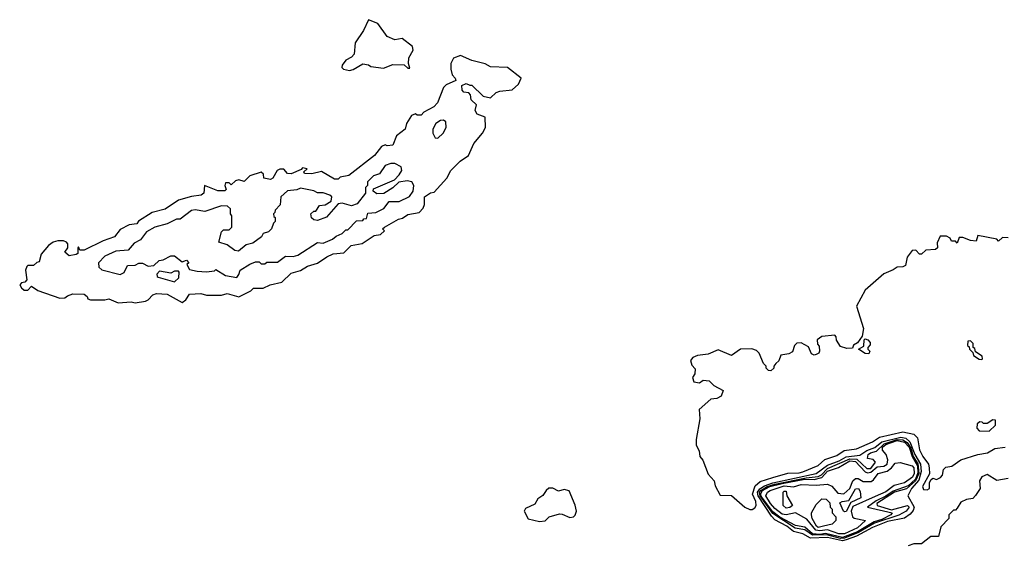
# Model space of a CAD drawing. Extents: x 2769579 to 2883812, y 684207 to 828660.
# Tile 443 of 505: x 2813542 to 2818775, y 819398 to 822188. Entities that reach past the tile are written whole.
import ezdxf

# ---------------------------------------------------------------- set-up
doc = ezdxf.new("R2010")
doc.units = 0

msp = doc.modelspace()

# ---------------------------------------------------------------- linework, layer by layer
at = {"layer": '0CON02XD'}
for points in [[(2815295, 821916.7), (2815315, 821923.3), (2815365, 821952.5), (2815395, 821947.5), (2815408.3, 821938.3), (2815475, 821930), (2815525, 821950), (2815585, 821947.5), (2815605, 821930), (2815615, 821930), (2815607.5, 821955), (2815610, 821985), (2815632.5, 822025), (2815630, 822045), (2815575, 822087.5), (2815535, 822080), (2815495, 822097.5), (2815445, 822167.5), (2815395, 822187.5), (2815369.5, 822130.5), (2815325.5, 822065), (2815320, 822005), (2815305, 821988), (2815275, 821972), (2815256.2, 821945), (2815253.3, 821933.3), (2815263.6, 821923.6), (2815295, 821916.7)], [(2814155, 820682.5), (2814210, 820690), (2814225, 820697.5), (2814250, 820725), (2814268.3, 820731.7), (2814325, 820727.5), (2814405, 820683.3), (2814425, 820697.5), (2814445, 820727.5), (2814505, 820732.5), (2814535, 820723.3), (2814615, 820723.3), (2814645, 820732.5), (2814706.1, 820713.9), (2814770, 820745), (2814785, 820760), (2814835, 820760), (2814873, 820777), (2814935, 820792.5), (2814985, 820840), (2815035, 820853.3), (2815072.3, 820877.7), (2815125, 820892.5), (2815173.9, 820926.1), (2815208.3, 820941.7), (2815265, 820947.5), (2815303.9, 820986.1), (2815361.7, 820998.3), (2815425, 821040), (2815460, 821045), (2815480, 821065), (2815470, 821075), (2815480, 821085), (2815555, 821126.7), (2815577, 821133), (2815605, 821152.5), (2815665, 821162.5), (2815686.7, 821185), (2815693.3, 821205), (2815693.9, 821246.1), (2815725, 821267.5), (2815745, 821270), (2815812.5, 821345), (2815832.5, 821385), (2815882.5, 821435), (2815927.5, 821465), (2815955, 821530), (2816002.5, 821585), (2816017.5, 821615), (2816015, 821670), (2815972.5, 821685), (2815962.5, 821705), (2815970, 821735), (2815941.7, 821761.7), (2815938.3, 821788.3), (2815928.3, 821798.3), (2815903, 821803), (2815893, 821813), (2815891.7, 821838.3), (2815915, 821847.5), (2815935, 821840), (2815945, 821840), (2816005, 821780), (2816045, 821772.5), (2816075, 821800), (2816093, 821807), (2816160, 821815), (2816192.5, 821845), (2816207, 821877), (2816135, 821932.5), (2816045, 821937.5), (2816015, 821952.5), (2815945, 821970), (2815885, 821996.7), (2815847, 821983), (2815832.5, 821955), (2815832.5, 821925), (2815840, 821895), (2815857, 821877), (2815860, 821865), (2815809.3, 821840.7), (2815795, 821827.5), (2815762.5, 821745), (2815742.5, 821725), (2815690, 821695), (2815675, 821680), (2815655, 821680), (2815645, 821687.5), (2815625, 821677.5), (2815597.5, 821635), (2815590, 821605), (2815545, 821570), (2815525, 821520), (2815495, 821517.5), (2815485, 821522.5), (2815465, 821512.5), (2815427.5, 821465), (2815291.7, 821358.3), (2815245, 821350), (2815235, 821340), (2815215, 821340), (2815145, 821380), (2815095, 821367.5), (2815055, 821370), (2815051.7, 821378.3), (2815070, 821395), (2815045, 821400), (2815038.3, 821391.7), (2814985, 821367.5), (2814965, 821370), (2814945, 821392.5), (2814925, 821392.5), (2814910, 821385), (2814887.5, 821345), (2814875, 821337.5), (2814840, 821345), (2814837, 821367), (2814825, 821377.5), (2814765, 821357.5), (2814735, 821327.5), (2814706.1, 821336.1), (2814688.8, 821331.2), (2814665, 821310), (2814655, 821320), (2814635, 821320), (2814632.5, 821305), (2814640, 821285), (2814631.7, 821278.3), (2814595, 821276.7), (2814523.8, 821306.2), (2814520, 821265), (2814506.2, 821253.8), (2814455, 821247.5), (2814385, 821227.5), (2814315, 821180), (2814245, 821162.5), (2814173.6, 821116.4), (2814165, 821102.5), (2814123, 821097), (2814075, 821072.5), (2814045, 821032.5), (2813985, 821012.5), (2813885, 820962.5), (2813861.7, 820961.7), (2813855, 820980), (2813850, 820975), (2813850, 820945), (2813841.7, 820938.3), (2813805, 820932.5), (2813781.7, 820951.7), (2813797.5, 820975), (2813797.5, 820995), (2813790, 821005), (2813775, 821012.5), (2813745, 821012.5), (2813720, 821005), (2813695, 820987.5), (2813655, 820940), (2813645, 820900), (2813633, 820897), (2813615, 820880), (2813585, 820880), (2813580, 820875), (2813572.5, 820855), (2813580, 820805), (2813568.3, 820791.7), (2813551.7, 820788.3), (2813541.7, 820778.3), (2813551.7, 820761.7), (2813565, 820750), (2813585, 820750), (2813605, 820770), (2813638.3, 820748.3), (2813755, 820707.5), (2813781.7, 820708.3), (2813795, 820720), (2813825, 820730), (2813885, 820727.5), (2813900, 820715), (2813903.6, 820703.6), (2813918.3, 820698.3), (2813995, 820697.5), (2814015, 820702.5), (2814065, 820682.5), (2814135, 820686.7), (2814155, 820682.5)], [(2815765, 821557.5), (2815793.3, 821585), (2815808.8, 821615), (2815807.5, 821645), (2815795, 821652.5), (2815778.3, 821651.7), (2815753.6, 821636.4), (2815737.5, 821605), (2815737.5, 821585), (2815750, 821560), (2815765, 821557.5)], [(2814695, 820817.5), (2814707, 820833), (2814713.6, 820856.4), (2814765, 820887.5), (2814795, 820900), (2814815, 820900), (2814825, 820890), (2814845, 820890), (2814855, 820897.5), (2814911.7, 820898.3), (2814955, 820930), (2814995, 820927.5), (2815020, 820935), (2815125, 821002.5), (2815155, 821000), (2815205, 821020), (2815223, 821037), (2815255, 821050), (2815275, 821070), (2815285, 821070), (2815331.7, 821118.3), (2815365, 821120), (2815371.7, 821128.3), (2815385, 821130), (2815391.7, 821158.3), (2815435, 821162.5), (2815477, 821183), (2815505, 821220), (2815559.3, 821220.7), (2815613, 821247), (2815632.5, 821275), (2815636.2, 821306.2), (2815626.1, 821326.1), (2815600.7, 821330.7), (2815556.4, 821323.6), (2815525, 821293.3), (2815476.4, 821263.6), (2815440.7, 821260.7), (2815420, 821275), (2815421.7, 821288.3), (2815533.8, 821336.2), (2815558.3, 821361.7), (2815572.5, 821385), (2815570, 821405), (2815535, 821422.5), (2815515, 821422.5), (2815485, 821412.5), (2815455, 821367.5), (2815423, 821357), (2815390, 821325), (2815390, 821305), (2815380, 821295), (2815380, 821265), (2815335, 821207.5), (2815305, 821197.5), (2815255, 821212.5), (2815235, 821207.5), (2815173, 821137), (2815125, 821120), (2815105, 821123.3), (2815093.6, 821133.6), (2815090, 821155), (2815105, 821170), (2815115, 821170), (2815135, 821200), (2815165, 821202.5), (2815197, 821223), (2815200, 821245), (2815190, 821255), (2815155, 821267.5), (2815125, 821267.5), (2815105, 821277.5), (2815035, 821292.5), (2815015, 821282.5), (2814965, 821277.5), (2814930, 821245), (2814927, 821203), (2814900, 821175), (2814898.3, 821161.7), (2814890, 821155), (2814891.7, 821141.7), (2814900, 821135), (2814900, 821115), (2814890, 821105), (2814880, 821075), (2814865, 821060), (2814835, 821050), (2814826.4, 821033.6), (2814780.7, 820999.3), (2814745, 820990), (2814705, 820957.5), (2814685, 820960), (2814645, 820990), (2814600, 821005), (2814615, 821060), (2814625, 821070), (2814655, 821070), (2814670, 821085), (2814670, 821145), (2814662.5, 821155), (2814661.7, 821181.7), (2814646.4, 821196.4), (2814615, 821197.5), (2814525, 821167.5), (2814475, 821176.7), (2814455, 821172.5), (2814395, 821127.5), (2814375, 821127.5), (2814325, 821102.5), (2814260, 821085), (2814215, 821060), (2814183, 821017), (2814150.7, 820999.3), (2814118.3, 820961.7), (2814053, 820957), (2813995, 820930), (2813960, 820895), (2813961.7, 820871.7), (2813978.3, 820858.3), (2814075, 820832.5), (2814096.4, 820843.6), (2814115, 820880), (2814155, 820882.5), (2814175, 820892.5), (2814195, 820892.5), (2814225, 820877.5), (2814255, 820880), (2814283, 820907), (2814305, 820910), (2814345, 820932.5), (2814365, 820932.5), (2814405, 820900), (2814428.3, 820908.3), (2814440, 820895), (2814430, 820885), (2814445, 820860), (2814485, 820850), (2814535, 820847.5), (2814577, 820853), (2814585, 820860), (2814635, 820827.5), (2814695, 820817.5)], [(2818795, 821027.5), (2818765, 821030), (2818745, 821010), (2818735, 821020), (2818635, 821040), (2818625, 821010), (2818595, 821013.3), (2818555, 821030), (2818535, 821030), (2818525, 821000), (2818515, 821010), (2818495, 821010), (2818487.5, 821025), (2818467.3, 821037.3), (2818435, 821036), (2818418.3, 821001.7), (2818420, 820975), (2818410, 820965), (2818358.3, 820961.7), (2818335, 820940), (2818325, 820940), (2818305, 820962.5), (2818285, 820960), (2818258.8, 820925), (2818249.3, 820880.7), (2818236.7, 820873.3), (2818205, 820872.5), (2818185, 820856.7), (2818135, 820836.7), (2818035, 820750), (2817988.8, 820665), (2818027.5, 820545), (2818020, 820505), (2817995, 820470), (2817973.6, 820456.4), (2817968.3, 820441.7), (2817938.3, 820438.3), (2817905, 820450), (2817883, 820483), (2817881.7, 820501.7), (2817875, 820510), (2817805, 820502.5), (2817780, 820485), (2817783, 820463), (2817791.7, 820451.7), (2817792.5, 820425), (2817790, 820415), (2817775, 820406.7), (2817763.9, 820403.9), (2817750, 820410), (2817735, 820447.5)], [(2814365, 820793.3), (2814386.7, 820815), (2814390, 820845), (2814385, 820850), (2814365, 820850), (2814345, 820840), (2814285, 820850), (2814270, 820835), (2814271.7, 820821.7), (2814278.3, 820818.3), (2814365, 820793.3)], [(2817735, 820447.5), (2817695, 820470), (2817671.7, 820468.3), (2817660, 820455), (2817649.3, 820420.7), (2817629.3, 820410.7), (2817587, 820403), (2817577, 820373), (2817560.7, 820359.3), (2817550, 820345), (2817550, 820335), (2817535, 820320), (2817521.7, 820321.7), (2817510, 820335), (2817510, 820345), (2817495, 820360), (2817472.5, 820415), (2817458.3, 820428.3), (2817433, 820437), (2817373.6, 820436.4), (2817325, 820402.5), (2817255, 820432.5), (2817201.7, 820408.3), (2817145, 820402.5), (2817119.3, 820390.7), (2817107.5, 820375), (2817115, 820350), (2817131.7, 820331.7), (2817130, 820305), (2817117.5, 820285), (2817125, 820262.5), (2817155, 820257.5), (2817175, 820270), (2817207, 820267), (2817231.7, 820241.7), (2817280, 820215), (2817270, 820185), (2817247, 820173), (2817215, 820170), (2817152.5, 820115), (2817157.5, 820065), (2817137.5, 819955), (2817137.5, 819925), (2817152.5, 819895), (2817157.5, 819865), (2817172.5, 819845), (2817201.2, 819771.2), (2817232.5, 819735), (2817238.3, 819708.3), (2817265, 819660), (2817325, 819657.5), (2817396.7, 819595), (2817423, 819583), (2817435, 819584), (2817448.7, 819591.3), (2817455.7, 819605), (2817454.4, 819625), (2817437.1, 819665), (2817451.5, 819708.5), (2817477.3, 819732.7), (2817545, 819753.5), (2817625, 819775.8), (2817685, 819777.5), (2817705, 819783.8), (2817785, 819817.1), (2817821.7, 819848.3), (2817885, 819869.5), (2817923.6, 819896.4), (2817990, 819905), (2818075, 819943.3), (2818111.7, 819968.3), (2818235.5, 819995.5), (2818294.4, 819984.4), (2818314, 819965), (2818325, 819900), (2818341.4, 819865), (2818372.5, 819825), (2818376.7, 819805), (2818377, 819773), (2818341.2, 819705), (2818345, 819690), (2818365, 819687.5), (2818377.5, 819695), (2818377.5, 819725), (2818385, 819740), (2818395, 819750), (2818415, 819742.5), (2818436.4, 819753.6), (2818446.7, 819765), (2818452.5, 819795), (2818465, 819807.5), (2818497, 819813), (2818545, 819846.7), (2818635, 819876.2), (2818686.2, 819883.8), (2818725, 819906.7), (2818780, 819915)], [(2818055, 820410), (2818035, 820412.5), (2818000, 820435), (2818028.3, 820451.7), (2818030, 820485), (2818035, 820490), (2818050, 820485), (2818061.7, 820471.7), (2818061.7, 820458.3), (2818050, 820445), (2818050, 820435), (2818060, 820425), (2818055, 820410)], [(2818655, 820380), (2818660, 820385), (2818658.3, 820398.3), (2818621.7, 820421.7), (2818618.3, 820438.3), (2818610, 820445), (2818610, 820465), (2818595, 820480), (2818581.7, 820478.3), (2818580, 820455), (2818588.3, 820448.3), (2818590, 820435), (2818608.3, 820418.3), (2818611.7, 820401.7), (2818641.7, 820381.7), (2818655, 820380)], [(2818695, 820000), (2818728.3, 820031.7), (2818728.3, 820058.3), (2818715, 820060), (2818685, 820040), (2818665, 820040), (2818658.3, 820048.3), (2818645, 820050), (2818631.7, 820038.3), (2818630, 820015), (2818641.7, 820001.7), (2818695, 820000)], [(2817915, 819416.1), (2817835, 819433.8), (2817745, 819430), (2817705, 819453.1), (2817655, 819465.6), (2817620, 819495), (2817555, 819528.1), (2817537.1, 819547.1), (2817466.7, 819655), (2817463.2, 819675), (2817475, 819693.2), (2817500.2, 819709.8), (2817544.8, 819725.2), (2817774.6, 819775.4), (2817835, 819818.8), (2817897.9, 819842.1), (2817935, 819862.9), (2818007.9, 819872.1), (2818045, 819897.7), (2818086.4, 819913.6), (2818125, 819942.5), (2818225, 819968.2), (2818252.4, 819962.4), (2818273.6, 819943.6), (2818300, 819875), (2818330.4, 819825), (2818334.1, 819785), (2818320.7, 819739.3), (2818281.5, 819695), (2818262.5, 819655), (2818295.5, 819595), (2818291.4, 819578.6), (2818275, 819557.5), (2818245, 819537.1), (2818155, 819520), (2818075, 819487.3), (2817989.1, 819440.9), (2817935, 819422.7), (2817915, 819416.1)], [(2817905, 819429.8), (2817832.4, 819447.6), (2817755, 819446.2), (2817715, 819474.4), (2817663.9, 819483.9), (2817545, 819561.1), (2817476.8, 819655), (2817474.2, 819675), (2817481.5, 819685), (2817514.4, 819705), (2817555, 819717.4), (2817722, 819752), (2817785, 819758.9), (2817802.7, 819767.3), (2817835, 819800.5), (2817955, 819851.8), (2817990.7, 819850.7), (2818045, 819801.2), (2818065, 819801.2), (2818090, 819835), (2818078.8, 819848.8), (2818047.5, 819855), (2818051.2, 819875), (2818063.3, 819885), (2818096.1, 819893.9), (2818136.9, 819933.1), (2818205, 819954.7), (2818235, 819953.8), (2818258.9, 819938.9), (2818279.1, 819909.1), (2818291.3, 819865), (2818316.1, 819826.1), (2818320.6, 819775), (2818303.1, 819735), (2818255, 819693.1), (2818192, 819675), (2818097.5, 819615), (2818100, 819605), (2818175, 819581.9), (2818260, 819605), (2818268.8, 819595), (2818253.8, 819575), (2818215, 819552.2), (2818085, 819509.6), (2817999.9, 819460.1), (2817925, 819431.2), (2817905, 819429.8)], [(2817915, 819434.7), (2817825.3, 819455.3), (2817795, 819449.7), (2817755, 819454.6), (2817715, 819489.2), (2817665, 819497.5), (2817581.7, 819541.7), (2817545, 819571.5), (2817485, 819650), (2817479.1, 819665), (2817490.5, 819685), (2817529.2, 819705), (2817595, 819721.4), (2817715, 819744.6), (2817765, 819742.2), (2817805, 819753.1), (2817835, 819787.5), (2817894.2, 819805.8), (2817955, 819841.4), (2817985, 819839.2), (2818035, 819783.8), (2818047.7, 819777.7), (2818065, 819780.8), (2818099.4, 819810.6), (2818135, 819814.3), (2818152, 819825), (2818157, 819847), (2818148, 819875), (2818128, 819898), (2818128.6, 819915), (2818145, 819929.2), (2818205, 819949.2), (2818245, 819941.5), (2818269.3, 819915), (2818284.7, 819864.7), (2818313.3, 819815), (2818315, 819777.5), (2818303.9, 819745), (2818265, 819709.6), (2818185, 819680.4), (2818146.1, 819653.9), (2818095, 819630), (2818047.5, 819595), (2818180, 819565), (2818172.5, 819555), (2818125, 819530), (2818082.9, 819517.1), (2817995.6, 819464.4), (2817915, 819434.7)], [(2817895, 819453.4), (2817835, 819474.7), (2817795, 819468.9), (2817772.6, 819472.6), (2817725, 819531.4), (2817665.7, 819565.7), (2817615, 819554.5), (2817595, 819558.2), (2817555, 819588.5), (2817533.1, 819615), (2817507.5, 819655), (2817516, 819675), (2817531.2, 819685), (2817605, 819708.1), (2817655, 819703.8), (2817695, 819716.5), (2817775, 819711.9), (2817835, 819718.6), (2817857.7, 819707.7), (2817890.6, 819670.6), (2817922.7, 819667.3), (2817954, 819695), (2817970.6, 819735), (2817985, 819748.1), (2817998.3, 819748.3), (2818025, 819732.5), (2818067.3, 819732.7), (2818079.7, 819740.3), (2818105.5, 819774.5), (2818152.7, 819787.3), (2818176.1, 819803.9), (2818195, 819829.2), (2818222.3, 819832.3), (2818285, 819815.6), (2818294.3, 819805), (2818296, 819775), (2818287.3, 819755), (2818245.3, 819724.7), (2818190, 819710), (2818145, 819677.7), (2818088.2, 819651.8), (2817970.4, 819599.6), (2817962.1, 819575), (2817967.5, 819545), (2817977.6, 819537.6), (2818036.7, 819525), (2817995.6, 819485), (2817925, 819453.6), (2817895, 819453.4)], [(2818795, 819747.5), (2818735, 819737.5), (2818685, 819770), (2818655, 819756.7), (2818643.3, 819735), (2818647.5, 819695), (2818623, 819657), (2818607.5, 819642.5), (2818575, 819636.7), (2818545, 819622.5), (2818525, 819590), (2818515, 819580), (2818505, 819580), (2818480, 819555), (2818480, 819535), (2818438.3, 819491.7), (2818425, 819440), (2818385, 819440), (2818335, 819400), (2818295, 819400), (2818265, 819390)], [(2816305, 819520), (2816335, 819523.3), (2816356.4, 819543.6), (2816410.7, 819559.3), (2816425, 819558.8), (2816465, 819540), (2816485, 819543.3), (2816495, 819552.5), (2816501.2, 819575), (2816493.9, 819606.1), (2816461.7, 819681.7), (2816435, 819688.6), (2816405, 819681.2), (2816375, 819696), (2816354.2, 819695.8), (2816340, 819685), (2816323, 819657), (2816295, 819640), (2816279.3, 819610.7), (2816230.7, 819589.3), (2816222.5, 819575), (2816245, 819533.3), (2816305, 819520)], [(2817925, 819570), (2817920, 819575), (2817901.7, 819618.3), (2817913.6, 819626.4), (2817948.8, 819631.2), (2817985, 819692.5), (2818000, 819695), (2818009.3, 819679.3), (2818012.5, 819645), (2817959.3, 819620.7), (2817935, 819572.5), (2817925, 819570)], [(2817615, 819590), (2817600, 819605), (2817600, 819675), (2817605, 819680), (2817615, 819680), (2817620, 819655), (2817650, 819605), (2817635, 819593.3), (2817615, 819590)], [(2817785, 819488), (2817776.2, 819495), (2817754.2, 819535), (2817750, 819555), (2817750, 819565), (2817775, 819610), (2817805, 819640), (2817828.3, 819638.3), (2817848.3, 819618.3), (2817850, 819595), (2817860, 819585), (2817860, 819565), (2817880, 819545), (2817880, 819525), (2817860, 819505), (2817815, 819494.3), (2817785, 819488)]]:
    msp.add_lwpolyline(points, dxfattribs=at)

doc.saveas('drawing.dxf')
